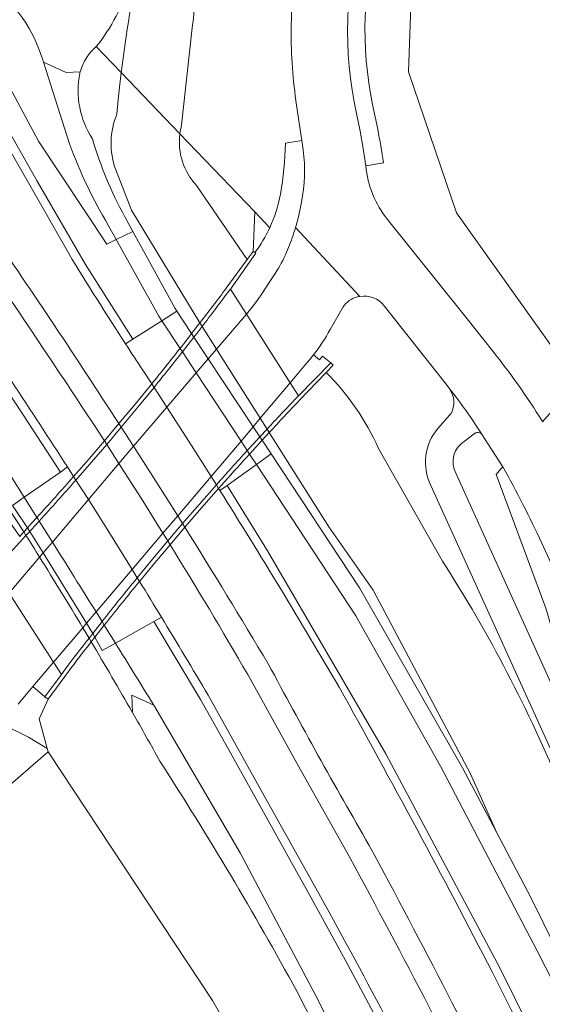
# Model space of a CAD drawing. Header units: metres. Extents: x 197700 to 204338, y 317132 to 325229.
# Tile 960 of 1056: x 198649 to 198710, y 321877 to 321990. Entities that reach past the tile are written whole.
import ezdxf

# ---------------------------------------------------------------- set-up
doc = ezdxf.new("R2010")
doc.units = ezdxf.units.M
for name, color, linetype, lineweight in [('B-WE-GR-GROENVOORZIENING-GV', 80, 'Continuous', 18), ('B-WE-GW-TALUD_KRUIN-G', 90, 'Continuous', 18), ('B-WE-IE-TERREINAFSCHEIDING_KUNSTMATIG_HEKWERK-G', 20, 'IE-TERREINAFSCHEIDING-KUNSTMATIG', 18), ('B-WE-KW-KUNSTWERK_DEK-GV', 170, 'Continuous', 18), ('B-WE-OG-TERREIN_CULTUURSCHEIDING-GV', 7, 'Continuous', 18), ('B-WE-OG-TERREIN_ERF-GV', 7, 'Continuous', 18), ('B-WE-OG-WATER_GREPPEL-GV', 160, 'Continuous', 18), ('B-WE-OG-WATER_SLOOT-GV', 120, 'Continuous', 18), ('B-WE-VH-VERHARDING_ASFALT-GV', 252, 'Continuous', 18), ('B-WE-VH-VERHARDING_BETON-GV', 252, 'Continuous', 18), ('B-WE-VH-VERHARDING_BETONSTRAATSTEEN-GV', 252, 'Continuous', 18), ('B-WE-VH-VERHARDING_GESLOTEN-GV', 252, 'Continuous', 18), ('B-WE-VH-VERHARDING_OPEN-GV', 252, 'Continuous', 18), ('B-WE-VH-VERHARDING_TEGEL-GV', 252, 'Continuous', 18)]:
    doc.layers.add(name, color=color, linetype=linetype, lineweight=lineweight)
doc.linetypes.add('IE-TERREINAFSCHEIDING-KUNSTMATIG', pattern='A,4,[82,NLCS.SHX,S=0.75,R=90,X=0,Y=0],4,-2', length=10)

msp = doc.modelspace()

# ---------------------------------------------------------------- linework, layer by layer
at = {"layer": 'B-WE-GR-GROENVOORZIENING-GV'}
for points in [[(198650.374, 321931.766), (198648.629, 321934.347), (198649.993, 321935.29), (198648.48, 321937.687), (198646.965, 321940.082), (198616.826, 321983.158), (198615.937, 321984.379), (198606.823, 321997.343), (198582.174, 322033.714)], [(198695.034, 322004.9), (198694.3, 321984.351), (198699.856, 321968.082), (198713.765, 321948.545), (198722.791, 321958.825), (198750.683, 321990.145), (198740.001, 322014.984)], [(198709.709, 321944.101), (198709.774, 321943.999), (198713.765, 321948.545), (198699.856, 321968.082), (198694.3, 321984.351), (198695.034, 322004.9)], [(198661.677, 321952.977), (198662.521, 321953.514), (198657.068, 321962.143), (198651.485, 321971.753), (198646.971, 321979.623), (198643.614, 321985.756), (198639.948, 321991.71)], [(198669.373, 321989.409), (198668.145, 321978.181)], [(198668.145, 321978.181), (198669.373, 321989.409)], [(198658.3, 321987.249), (198661.179, 321984.245)], [(198661.179, 321984.245), (198667.944, 321977.186)], [(198680.127, 321976.114), (198682.004, 321976.404), (198681.4, 321980.482)], [(198690.171, 321980.584), (198690.764, 321977.73)], [(198646.092, 321979.145), (198655.138, 321963.375)], [(198667.944, 321977.186), (198676.576, 321968.179), (198678.309, 321966.37)], [(198691.411, 321973.849), (198689.376, 321973.497)], [(198691.897, 321967.295), (198700.92, 321956.039), (198704.022, 321952.126)], [(198659.233, 321941.791), (198660.914, 321943.78)], [(198720.907, 321859.944), (198709.154, 321882.97), (198697.987, 321904.292), (198688.225, 321921.63), (198676.761, 321939.066), (198673.385, 321936.627), (198678.056, 321929.093), (198691.7, 321905.708), (198704.861, 321881.009), (198713.377, 321863.772)], [(198650.192, 321930.882), (198649.935, 321931.288), (198649.467, 321930.78)], [(198649.935, 321931.288), (198650.192, 321930.882)], [(198660.507, 321918.467), (198658.997, 321917.617), (198658.149, 321919.166), (198657.887, 321919.59), (198657.169, 321920.755), (198652.166, 321928.862), (198650.628, 321931.355), (198650.374, 321931.766)], [(198644.372, 321924.926), (198644.47, 321924.84), (198647.239, 321925.976), (198648.252, 321924.248), (198648.535, 321923.808), (198653.367, 321916.278), (198654.274, 321914.865), (198652.381, 321912.281), (198652.377, 321912.275), (198652.76, 321912.01), (198651.697, 321909.748), (198652.65, 321906.303), (198652.756, 321905.92), (198671.707, 321877.255), (198677.052, 321867.815)], [(198656.739, 321920.249), (198657.461, 321919.043), (198657.717, 321918.613)], [(198657.717, 321918.613), (198657.461, 321919.043), (198656.739, 321920.249)], [(198652.381, 321912.281), (198650.985, 321913.452), (198649.291, 321911.439)], [(198647.227, 321909.238), (198650.483, 321907.636), (198652.65, 321906.303), (198651.697, 321909.748), (198652.76, 321912.01), (198652.377, 321912.275), (198652.381, 321912.281)], [(198662.465, 321910.482), (198662.391, 321912.466), (198664.933, 321911.298)], [(198689.832, 321865.424), (198683.559, 321877.942), (198674.879, 321894.305), (198664.933, 321911.298), (198662.391, 321912.466), (198662.465, 321910.482)], [(198688.287, 321864.94), (198681.424, 321878.347)], [(198681.424, 321878.347), (198688.287, 321864.94)]]:
    msp.add_lwpolyline(points, dxfattribs=at)
for points in [[(198669.926, 322006.942, -0.0435124), (198669.373, 321989.409)], [(198669.373, 321989.409, 0.0435124), (198669.926, 322006.942)], [(198690.857, 322000.653, 0.1200868), (198690.171, 321980.584)], [(198661.179, 321984.245, -0.0234023), (198663.425, 321997.573)], [(198663.425, 321997.573, 0.0234023), (198661.179, 321984.245)], [(198662.087, 321994.67, -0.1036561), (198658.3, 321987.249)], [(198680.784, 321989.173, -0.0190159), (198681.031, 321994.167)], [(198680.92, 321984.809, -0.0210754), (198680.784, 321989.173)], [(198628.564, 321986.455, -0.0092853), (198653.008, 321951.203)], [(198681.4, 321980.482, -0.0184917), (198680.92, 321984.809)], [(198668.145, 321978.181, 0.0347722), (198667.944, 321977.186)], [(198667.944, 321977.186, -0.0347722), (198668.145, 321978.181)], [(198690.764, 321977.73, -0.008482), (198691.411, 321973.849)], [(198679.554, 321970.239, 0.0315709), (198680.127, 321976.114)], [(198689.376, 321973.497, 0.1443195), (198691.897, 321967.295)], [(198678.309, 321966.37, 0.0575804), (198679.554, 321970.239)], [(198660.914, 321943.78, 0.0073871), (198645.902, 321966.261)], [(198655.138, 321963.375, 0.0079738), (198661.677, 321952.977)], [(198704.022, 321952.126, -0.0299953), (198709.709, 321944.101)], [(198653.008, 321951.203, -0.0043993), (198659.233, 321941.791)], [(198645.043, 321938.88, -0.0041241), (198649.935, 321931.288)], [(198650.192, 321930.882, -0.0015092), (198651.76, 321928.384)], [(198651.76, 321928.384, 0.0015092), (198650.192, 321930.882)], [(198651.76, 321928.384, -0.0042793), (198656.739, 321920.249)], [(198656.739, 321920.249, 0.0042793), (198651.76, 321928.384)], [(198657.717, 321918.613, -0.0042429), (198662.465, 321910.482)], [(198662.465, 321910.482, 0.0042429), (198657.717, 321918.613)], [(198664.933, 321911.298, 0.000793), (198660.507, 321918.467)], [(198665.646, 321904.848, 0.0028959), (198662.465, 321910.482)], [(198662.465, 321910.482, -0.0028959), (198665.646, 321904.848)], [(198681.424, 321878.347, 0.0177997), (198665.646, 321904.848)], [(198665.646, 321904.848, -0.0177997), (198681.424, 321878.347)]]:
    msp.add_lwpolyline(points, format="xyb", dxfattribs=at)
at = {"layer": 'B-WE-GW-TALUD_KRUIN-G'}
for points in [[(198690.867, 321940.925, 0.086726), (198684.829, 321949.691)], [(198711.97, 321901.545, 0.0461301), (198698.215, 321927.921)]]:
    msp.add_lwpolyline(points, format="xyb", dxfattribs=at)
msp.add_lwpolyline([(198698.215, 321927.921), (198690.867, 321940.925)], dxfattribs=at)
at = {"layer": 'B-WE-IE-TERREINAFSCHEIDING_KUNSTMATIG_HEKWERK-G'}
for points in [[(198710.162, 321922.493), (198704.402, 321937.907), (198704.969, 321938.551)], [(198705.19, 321938.801), (198704.969, 321938.551)]]:
    msp.add_lwpolyline(points, dxfattribs=at)
at = {"layer": 'B-WE-KW-KUNSTWERK_DEK-GV'}
for points in [[(198681.751, 321946.486), (198684.829, 321949.691), (198685.622, 321950.517), (198685.341, 321950.774), (198681.629, 321946.991), (198680.679, 321948.477), (198675.616, 321956.394), (198673.761, 321959.294), (198676.702, 321963.422), (198676.592, 321963.492), (198676.381, 321963.627), (198675.694, 321962.683), (198673.29, 321959.378)], [(198670.26, 321955.394), (198669.299, 321954.154), (198668.632, 321953.3), (198667.962, 321952.447)], [(198664.701, 321948.369), (198662.817, 321946.067), (198660.914, 321943.78), (198659.233, 321941.791), (198657.466, 321939.731), (198655.683, 321937.684)], [(198675.968, 321940.272), (198676.694, 321941.068), (198677.422, 321941.861), (198678.25, 321942.758)], [(198663.289, 321925.585), (198665.041, 321927.709), (198666.809, 321929.819), (198668.514, 321931.825), (198670.453, 321934.073), (198672.411, 321936.305), (198673.101, 321937.084)], [(198651.462, 321932.957), (198650.919, 321932.361), (198650.374, 321931.766), (198649.935, 321931.288), (198649.467, 321930.78)], [(198646.713, 321927.833), (198645.675, 321926.703), (198644.197, 321925.094), (198644.372, 321924.926), (198644.47, 321924.84), (198647.239, 321925.976), (198648.252, 321924.248), (198648.535, 321923.808), (198653.367, 321916.278), (198654.274, 321914.865)], [(198657.717, 321918.613), (198658.149, 321919.166), (198658.686, 321919.85), (198659.225, 321920.534)], [(198654.274, 321914.865), (198652.381, 321912.281), (198652.377, 321912.275), (198652.76, 321912.01), (198655.09, 321915.205)]]:
    msp.add_lwpolyline(points, dxfattribs=at)
for points in [[(198673.29, 321959.378, -0.0034357), (198670.26, 321955.394)], [(198667.962, 321952.447, -0.0036789), (198664.701, 321948.369)], [(198678.25, 321942.758, -0.0034592), (198681.751, 321946.486)], [(198673.101, 321937.084, -0.0028085), (198675.968, 321940.272)], [(198655.683, 321937.684, -0.0044686), (198651.462, 321932.957)], [(198659.225, 321920.534, -0.0042878), (198663.289, 321925.585)], [(198655.09, 321915.205, -0.0027916), (198657.717, 321918.613)]]:
    msp.add_lwpolyline(points, format="xyb", dxfattribs=at)
at = {"layer": 'B-WE-OG-TERREIN_CULTUURSCHEIDING-GV'}
for points in [[(198579.57, 322031.702), (198604.186, 321995.535), (198649.467, 321930.78), (198649.935, 321931.288)], [(198649.467, 321930.78), (198604.186, 321995.535), (198579.57, 322031.702)], [(198606.823, 321997.343), (198615.937, 321984.379), (198616.826, 321983.158), (198646.965, 321940.082), (198648.48, 321937.687), (198649.993, 321935.29), (198654.175, 321938.183), (198649.885, 321944.783), (198647.715, 321948.067), (198641.656, 321956.864), (198635.551, 321965.628), (198632.476, 321969.995), (198629.4, 321974.361), (198623.203, 321983.061), (198620.036, 321987.364), (198610.474, 322000.228)], [(198610.474, 322000.228), (198620.036, 321987.364), (198623.203, 321983.061), (198629.4, 321974.361), (198632.476, 321969.995), (198635.551, 321965.628), (198641.656, 321956.864), (198647.715, 321948.067), (198649.885, 321944.783), (198654.175, 321938.183), (198654.963, 321938.805)], [(198637.534, 321998.527), (198643.145, 321991.214), (198646.809, 321985.337), (198651.63, 321976.364), (198659.525, 321964.478), (198660.607, 321964.999), (198659.676, 321966.674)], [(198639.948, 321991.71), (198643.614, 321985.756), (198646.971, 321979.623), (198651.485, 321971.753), (198657.068, 321962.143), (198662.521, 321953.514), (198665.863, 321955.64), (198665.521, 321956.16), (198660.607, 321964.999), (198659.525, 321964.478), (198651.63, 321976.364), (198646.809, 321985.337), (198643.145, 321991.214)], [(198660.688, 321979.51), (198660.914, 321981.88), (198661.179, 321984.245), (198658.3, 321987.249)], [(198655.226, 321976.02), (198652.199, 321985.473), (198652.084, 321985.831)], [(198667.944, 321977.186), (198661.179, 321984.245), (198660.914, 321981.88), (198660.688, 321979.51)], [(198669.853, 321971.253), (198675.694, 321962.683), (198676.381, 321963.627), (198676.576, 321968.179), (198667.944, 321977.186)], [(198660.545, 321973.048), (198662.369, 321968.387), (198670.26, 321955.394)], [(198700.541, 321904.099), (198704.452, 321896.659), (198701.441, 321903.385), (198690.216, 321924.571), (198685.123, 321931.89), (198678.25, 321942.758), (198677.999, 321943.155), (198677.219, 321944.388), (198672.17, 321952.373), (198670.514, 321954.993), (198670.26, 321955.394), (198662.369, 321968.387), (198660.545, 321973.048)], [(198673.29, 321959.378), (198675.694, 321962.683), (198669.853, 321971.253)], [(198661.611, 321967.605), (198662.53, 321965.926), (198667.39, 321957.043), (198667.591, 321956.739), (198669.299, 321954.154), (198669.561, 321953.758), (198671.214, 321951.257), (198676.395, 321943.414), (198676.403, 321943.403), (198677.163, 321942.254), (198677.422, 321941.861), (198678.469, 321940.276), (198688.674, 321924.834), (198700.541, 321904.099)], [(198678.309, 321966.37), (198676.576, 321968.179), (198676.381, 321963.627), (198676.592, 321963.492)], [(198686.894, 321957.412), (198686.761, 321957.231), (198685.264, 321954.625)], [(198699.054, 321947.781), (198698.982, 321947.872), (198698.909, 321947.962), (198691.517, 321957.374)], [(198683.353, 321951.691), (198684.033, 321951.133), (198684.387, 321951.536), (198685.341, 321950.774), (198685.622, 321950.517), (198684.829, 321949.691)], [(198684.829, 321949.691), (198681.751, 321946.486)], [(198697.736, 321943.263), (198699.045, 321944.733), (198699.232, 321944.944)], [(198668.514, 321931.825), (198668.25, 321932.247), (198667.689, 321933.143), (198665.155, 321937.159), (198662.601, 321941.162), (198661.18, 321943.368), (198660.914, 321943.78), (198659.233, 321941.791), (198659.5, 321941.379), (198660.918, 321939.179), (198663.469, 321935.17), (198665.99, 321931.142), (198666.546, 321930.246), (198666.809, 321929.819)], [(198678.25, 321942.758), (198685.123, 321931.89), (198690.216, 321924.571), (198701.441, 321903.385), (198704.452, 321896.659), (198708.363, 321889.22), (198722.794, 321859.997), (198728.645, 321848.363), (198732.855, 321839.04), (198734.375, 321836.428), (198745.664, 321810.537), (198750.631, 321797.758), (198754.3, 321797.09), (198727.114, 321868.361), (198725.485, 321872.631)], [(198699.822, 321937.988), (198716.269, 321901.658), (198710.162, 321922.493), (198704.402, 321937.907), (198704.969, 321938.551), (198705.19, 321938.801), (198705.128, 321938.912), (198702.729, 321942.583)], [(198702.029, 321942.701), (198701.425, 321942.249), (198700.864, 321941.83)], [(198690.867, 321940.925), (198698.215, 321927.921)], [(198698.215, 321927.921), (198690.867, 321940.925)], [(198725.485, 321872.631), (198722.422, 321880.663), (198722.071, 321881.859), (198720.4, 321885.399), (198718.953, 321888.425), (198713.75, 321899.5), (198696.895, 321936.654)], [(198767.815, 321717.744), (198765.762, 321725.248), (198763.657, 321732.734), (198761.499, 321740.204), (198760.129, 321744.78), (198757.322, 321753.909), (198755.886, 321758.464), (198752.881, 321767.531), (198749.746, 321776.553), (198746.58, 321785.499), (198744.935, 321789.949), (198743.291, 321794.4), (198739.88, 321803.255), (198736.348, 321812.062), (198732.864, 321820.731), (198727.364, 321833.62), (198723.538, 321842.143), (198719.557, 321850.744), (198713.377, 321863.772), (198704.861, 321881.009), (198691.7, 321905.708), (198678.056, 321929.093), (198673.385, 321936.627), (198672.566, 321936.059)], [(198691.184, 321874.107), (198687.278, 321881.465), (198683.271, 321888.768), (198673.569, 321906.175), (198670.333, 321911.972), (198664.943, 321920.966), (198660.507, 321918.467)], [(198665.815, 321921.457), (198664.943, 321920.966), (198670.333, 321911.972), (198673.569, 321906.175), (198683.271, 321888.768), (198687.278, 321881.465), (198691.184, 321874.107)], [(198675.768, 321914.847), (198681.634, 321904.281), (198687.527, 321893.729)], [(198684.144, 321889.255), (198677.678, 321900.866), (198671.2, 321912.47)], [(198664.933, 321911.298), (198674.879, 321894.305), (198683.559, 321877.942), (198689.832, 321865.424)], [(198638.066, 321900.163), (198636.999, 321898.883), (198637.388, 321898.5), (198633.805, 321894.359), (198636.224, 321891.634), (198652.756, 321905.92), (198652.65, 321906.303), (198650.483, 321907.636), (198647.227, 321909.238)], [(198764.4, 321622.973), (198762.343, 321636.763), (198757.828, 321657.757), (198757.502, 321659.272), (198752.309, 321680.945), (198746.967, 321700.976), (198741.272, 321720.43), (198734.651, 321740.931), (198727.328, 321761.122), (198719.136, 321782.632), (198710.356, 321803.593), (198701.032, 321823.587), (198690.693, 321843.379), (198682.482, 321858.111), (198677.052, 321867.815), (198671.707, 321877.255), (198652.756, 321905.92), (198636.224, 321891.634), (198633.805, 321894.359), (198624.655, 321883.785), (198620.583, 321878.843), (198616.488, 321874.301)]]:
    msp.add_lwpolyline(points, dxfattribs=at)
for points in [[(198652.084, 321985.831, 0.1765813), (198644.853, 321995.347)], [(198658.3, 321987.249, 0.1494108), (198656.448, 321984.351)], [(198656.448, 321984.351, 0.0074809), (198656.399, 321984.161)], [(198656.399, 321984.161, 0.1956771), (198657.85, 321976.623)], [(198660.688, 321979.51, 0.1870912), (198660.545, 321973.048)], [(198660.545, 321973.048, -0.1870912), (198660.688, 321979.51)], [(198657.85, 321976.623, 0.0546839), (198661.611, 321967.605)], [(198669.853, 321971.253, -0.2240692), (198667.944, 321977.186)], [(198667.944, 321977.186, 0.2240692), (198669.853, 321971.253)], [(198659.676, 321966.674, -0.0468422), (198655.226, 321976.02)], [(198676.592, 321963.492, 0.0476432), (198678.309, 321966.37)], [(198670.26, 321955.394, 0.0034357), (198673.29, 321959.378)], [(198688.709, 321958.452, 0.1916393), (198686.894, 321957.412)], [(198691.517, 321957.374, 0.2668645), (198688.709, 321958.452)], [(198685.264, 321954.625, -0.042695), (198683.353, 321951.691)], [(198684.829, 321949.691, -0.086726), (198690.867, 321940.925)], [(198690.867, 321940.925, 0.086726), (198684.829, 321949.691)], [(198654.963, 321938.805, 0.0038055), (198648.544, 321948.626)], [(198699.232, 321944.944, 0.2721751), (198699.054, 321947.781)], [(198681.751, 321946.486, 0.0034592), (198678.25, 321942.758)], [(198696.895, 321936.654, -0.3018447), (198697.736, 321943.263)], [(198702.729, 321942.583, 0.3149728), (198702.029, 321942.701)], [(198700.864, 321941.83, 0.409624), (198699.822, 321937.988)], [(198649.935, 321931.288, 0.0041241), (198645.043, 321938.88)], [(198672.566, 321936.059, -0.0074239), (198686.321, 321913.386)], [(198678.136, 321916.079, 0.0049631), (198668.514, 321931.825)], [(198666.809, 321929.819, -0.0068903), (198675.768, 321914.847)], [(198698.215, 321927.921, -0.0461301), (198711.97, 321901.545)], [(198711.97, 321901.545, 0.0461301), (198698.215, 321927.921)], [(198671.2, 321912.47, 0.0032084), (198665.815, 321921.457)], [(198660.507, 321918.467, -0.000793), (198664.933, 321911.298)], [(198689.777, 321895.14, -0.0082382), (198678.136, 321916.079)], [(198686.321, 321913.386, -0.007347), (198703.968, 321880.558)], [(198707.425, 321860.68, 0.0117827), (198689.777, 321895.14)], [(198687.527, 321893.729, -0.0110808), (198705.326, 321859.356)], [(198699.587, 321859.671, 0.0138851), (198684.144, 321889.255)], [(198703.968, 321880.558, -0.0087079), (198720.685, 321845.968)]]:
    msp.add_lwpolyline(points, format="xyb", dxfattribs=at)
at = {"layer": 'B-WE-OG-TERREIN_ERF-GV'}
for points in [[(198705.19, 321938.801), (198704.969, 321938.551), (198704.402, 321937.907), (198710.162, 321922.493), (198716.269, 321901.658), (198716.672, 321900.762), (198721.96, 321889.604)], [(198722.163, 321919.118), (198715.997, 321916.279), (198709.674, 321930.011)]]:
    msp.add_lwpolyline(points, dxfattribs=at)
msp.add_lwpolyline([(198709.674, 321930.011, 0.0179474), (198705.19, 321938.801)], format="xyb", dxfattribs=at)
at = {"layer": 'B-WE-OG-WATER_GREPPEL-GV'}
for points in [[(198656.448, 321984.351), (198654.845, 321984.272), (198652.199, 321985.473), (198655.226, 321976.02)], [(198660.607, 321964.999), (198662.53, 321965.926), (198661.611, 321967.605)], [(198659.676, 321966.674), (198660.607, 321964.999)], [(198722.794, 321859.997), (198708.363, 321889.22), (198704.452, 321896.659), (198700.541, 321904.099), (198688.674, 321924.834), (198678.469, 321940.276), (198676.761, 321939.066), (198688.225, 321921.63), (198697.987, 321904.292), (198709.154, 321882.97), (198720.907, 321859.944)]]:
    msp.add_lwpolyline(points, dxfattribs=at)
for points in [[(198656.399, 321984.161, -0.0074809), (198656.448, 321984.351)], [(198657.85, 321976.623, -0.1956771), (198656.399, 321984.161)], [(198661.611, 321967.605, -0.0546839), (198657.85, 321976.623)], [(198655.226, 321976.02, 0.0468422), (198659.676, 321966.674)]]:
    msp.add_lwpolyline(points, format="xyb", dxfattribs=at)
msp.add_lwpolyline([(198667.39, 321957.043), (198662.53, 321965.926), (198660.607, 321964.999), (198665.521, 321956.16), (198665.863, 321955.64), (198667.591, 321956.739)], close=True, dxfattribs=at)
at = {"layer": 'B-WE-OG-WATER_SLOOT-GV'}
for points in [[(198644.853, 321995.347, -0.1765813), (198652.084, 321985.831)], [(198658.3, 321987.249, 0.1036561), (198662.087, 321994.67)], [(198656.448, 321984.351, -0.1494108), (198658.3, 321987.249)]]:
    msp.add_lwpolyline(points, format="xyb", dxfattribs=at)
msp.add_lwpolyline([(198652.084, 321985.831), (198652.199, 321985.473), (198654.845, 321984.272), (198656.448, 321984.351)], dxfattribs=at)
at = {"layer": 'B-WE-VH-VERHARDING_ASFALT-GV'}
for points in [[(198688.299, 321979.55, -0.1218334), (198688.929, 322001.219)], [(198681.031, 321994.167, 0.0190159), (198680.784, 321989.173)], [(198680.784, 321989.173, 0.0210754), (198680.92, 321984.809)], [(198653.008, 321951.203, 0.0092853), (198628.564, 321986.455)], [(198680.92, 321984.809, 0.0184917), (198681.4, 321980.482)], [(198682.163, 321975.334, -0.0830114), (198681.956, 321969.3)], [(198691.897, 321967.295, -0.1443195), (198689.376, 321973.497)], [(198681.956, 321969.3, -0.0320666), (198681.282, 321966.373)], [(198645.902, 321966.261, -0.0073871), (198660.914, 321943.78)], [(198681.282, 321966.373, -0.0241822), (198680.481, 321964.104)], [(198661.677, 321952.977, -0.0079738), (198655.138, 321963.375)], [(198680.248, 321963.553, -0.0389159), (198678.934, 321961.088)], [(198686.894, 321957.412, -0.1916393), (198688.709, 321958.452)], [(198688.709, 321958.452, -0.2668645), (198691.517, 321957.374)], [(198683.353, 321951.691, 0.042695), (198685.264, 321954.625)], [(198663.666, 321949.957, -0.0022251), (198661.677, 321952.977)], [(198709.709, 321944.101, 0.0299953), (198704.022, 321952.126)], [(198659.233, 321941.791, 0.0043993), (198653.008, 321951.203)], [(198648.544, 321948.626, -0.0038055), (198654.963, 321938.805)], [(198699.054, 321947.781, -0.0294189), (198702.729, 321942.583)], [(198705.19, 321938.801, -0.0179474), (198709.674, 321930.011)], [(198686.321, 321913.386, 0.0074239), (198672.566, 321936.059)], [(198668.514, 321931.825, -0.0049631), (198678.136, 321916.079)], [(198675.768, 321914.847, 0.0068903), (198666.809, 321929.819)], [(198663.289, 321925.585, -0.0014889), (198665.815, 321921.457)], [(198665.815, 321921.457, -0.0032084), (198671.2, 321912.47)], [(198678.136, 321916.079, 0.0082382), (198689.777, 321895.14)], [(198703.968, 321880.558, 0.007347), (198686.321, 321913.386)], [(198689.777, 321895.14, -0.0117827), (198707.425, 321860.68)], [(198705.326, 321859.356, 0.0110808), (198687.527, 321893.729)], [(198684.144, 321889.255, -0.0138851), (198699.587, 321859.671)], [(198720.685, 321845.968, 0.0087079), (198703.968, 321880.558)]]:
    msp.add_lwpolyline(points, format="xyb", dxfattribs=at)
for points in [[(198681.4, 321980.482), (198682.004, 321976.404), (198682.163, 321975.334)], [(198655.138, 321963.375), (198646.092, 321979.145)], [(198689.376, 321973.497), (198689.087, 321975.518), (198688.747, 321977.481), (198688.299, 321979.55)], [(198681.282, 321966.373), (198688.709, 321958.452)], [(198688.709, 321958.452), (198681.282, 321966.373)], [(198704.022, 321952.126), (198700.92, 321956.039), (198691.897, 321967.295)], [(198680.481, 321964.104), (198680.248, 321963.553)], [(198678.934, 321961.088), (198678.175, 321959.915), (198677.403, 321958.751), (198676.981, 321958.145), (198676.54, 321957.554), (198675.616, 321956.394), (198680.679, 321948.477), (198682.398, 321950.555), (198682.886, 321951.114), (198683.353, 321951.691)], [(198685.264, 321954.625), (198686.761, 321957.231), (198686.894, 321957.412)], [(198691.517, 321957.374), (198698.909, 321947.962), (198698.982, 321947.872), (198699.054, 321947.781)], [(198648.535, 321923.808), (198653.367, 321916.278), (198656.739, 321920.249), (198657.169, 321920.755), (198658.277, 321922.06), (198662.439, 321926.96), (198665.99, 321931.142), (198667.689, 321933.143), (198671.545, 321937.682), (198674.992, 321941.755), (198676.395, 321943.414), (198677.219, 321944.388), (198680.679, 321948.477), (198675.616, 321956.394), (198672.17, 321952.373), (198671.214, 321951.257), (198669.817, 321949.627), (198666.44, 321945.686), (198662.601, 321941.162), (198660.918, 321939.179), (198657.386, 321935.016), (198653.239, 321930.127), (198652.166, 321928.862), (198651.76, 321928.384), (198648.547, 321924.597)], [(198660.914, 321943.78), (198662.817, 321946.067), (198664.701, 321948.369), (198663.666, 321949.957)], [(198672.566, 321936.059), (198672.411, 321936.305), (198672.151, 321936.719), (198671.545, 321937.682), (198669.003, 321941.691), (198666.44, 321945.686), (198664.966, 321947.961), (198664.701, 321948.369), (198662.817, 321946.067), (198660.914, 321943.78), (198661.18, 321943.368), (198662.601, 321941.162), (198665.155, 321937.159), (198667.689, 321933.143), (198668.25, 321932.247), (198668.514, 321931.825)], [(198709.774, 321943.999), (198709.709, 321944.101)], [(198702.729, 321942.583), (198705.128, 321938.912), (198705.19, 321938.801)], [(198655.683, 321937.684), (198657.466, 321939.731), (198659.233, 321941.791)], [(198666.809, 321929.819), (198666.546, 321930.246), (198665.99, 321931.142), (198663.469, 321935.17), (198660.918, 321939.179), (198659.5, 321941.379), (198659.233, 321941.791), (198657.466, 321939.731), (198655.683, 321937.684), (198655.947, 321937.272), (198657.386, 321935.016), (198659.924, 321930.995), (198662.439, 321926.96), (198663.025, 321926.013), (198663.289, 321925.585)], [(198654.963, 321938.805), (198655.683, 321937.684)], [(198709.674, 321930.011), (198715.997, 321916.279)], [(198649.291, 321911.439), (198650.985, 321913.452), (198650.974, 321913.461), (198653.367, 321916.278), (198648.535, 321923.808), (198647.454, 321922.531), (198646.374, 321921.253), (198645.778, 321920.467), (198645.183, 321919.68), (198644.621, 321918.87), (198643.529, 321917.228), (198642.505, 321915.542), (198641.044, 321912.962), (198639.72, 321910.803), (198639.014, 321909.752), (198638.309, 321908.7), (198636.812, 321906.657), (198636.023, 321905.667), (198634.855, 321904.231), (198634.177, 321903.405)], [(198687.527, 321893.729), (198681.634, 321904.281), (198675.768, 321914.847)], [(198671.2, 321912.47), (198677.678, 321900.866), (198684.144, 321889.255)]]:
    msp.add_lwpolyline(points, dxfattribs=at)
at = {"layer": 'B-WE-VH-VERHARDING_BETON-GV'}
for points in [[(198673.472, 321958.899, -0.00351), (198670.514, 321954.993)], [(198668.225, 321952.047, -0.0036754), (198664.966, 321947.961)], [(198677.999, 321943.155, -0.0033323), (198681.353, 321946.706)], [(198672.151, 321936.719, -0.003734), (198675.706, 321940.67)], [(198655.947, 321937.272, -0.0046897), (198651.719, 321932.548)], [(198658.961, 321920.958, -0.004479), (198663.025, 321926.013)], [(198654.735, 321915.495, -0.0032161), (198657.461, 321919.043)]]:
    msp.add_lwpolyline(points, format="xyb", dxfattribs=at)
for points in [[(198671.214, 321951.257), (198672.17, 321952.373), (198675.616, 321956.394), (198673.761, 321959.294), (198673.472, 321958.899)], [(198670.514, 321954.993), (198670.038, 321954.375), (198669.561, 321953.758), (198668.894, 321952.902), (198668.225, 321952.047)], [(198651.719, 321932.548), (198651.174, 321931.951), (198650.628, 321931.355), (198650.192, 321930.882), (198649.449, 321930.08), (198648.703, 321929.28), (198644.47, 321924.84), (198647.239, 321925.976), (198648.252, 321924.248), (198648.547, 321924.597), (198651.76, 321928.384), (198652.166, 321928.862), (198653.239, 321930.127), (198657.386, 321935.016), (198660.918, 321939.179), (198662.601, 321941.162), (198666.44, 321945.686), (198669.817, 321949.627), (198671.214, 321951.257)], [(198681.353, 321946.706), (198681.629, 321946.991), (198680.679, 321948.477), (198677.219, 321944.388), (198676.395, 321943.414), (198674.992, 321941.755), (198671.545, 321937.682), (198667.689, 321933.143), (198665.99, 321931.142), (198662.439, 321926.96), (198658.277, 321922.06), (198657.169, 321920.755), (198656.739, 321920.249), (198653.367, 321916.278), (198654.274, 321914.865), (198654.735, 321915.495)], [(198664.966, 321947.961), (198663.083, 321945.656), (198661.18, 321943.368), (198659.5, 321941.379), (198657.732, 321939.318), (198655.947, 321937.272)], [(198675.706, 321940.67), (198676.433, 321941.463), (198677.163, 321942.254), (198677.999, 321943.155)], [(198663.025, 321926.013), (198664.777, 321928.136), (198666.546, 321930.246), (198668.25, 321932.247), (198670.191, 321934.491), (198672.151, 321936.719)], [(198657.461, 321919.043), (198657.887, 321919.59), (198658.423, 321920.275), (198658.961, 321920.958)]]:
    msp.add_lwpolyline(points, dxfattribs=at)
at = {"layer": 'B-WE-VH-VERHARDING_BETONSTRAATSTEEN-GV'}
for points in [[(198681.751, 321946.486), (198684.829, 321949.691), (198685.622, 321950.517), (198685.341, 321950.774), (198681.629, 321946.991), (198680.679, 321948.477), (198675.616, 321956.394), (198673.761, 321959.294), (198676.702, 321963.422), (198676.592, 321963.492), (198676.381, 321963.627), (198675.694, 321962.683), (198673.29, 321959.378)], [(198670.26, 321955.394), (198670.514, 321954.993), (198672.17, 321952.373), (198677.219, 321944.388), (198677.999, 321943.155), (198678.25, 321942.758)]]:
    msp.add_lwpolyline(points, dxfattribs=at)
for points in [[(198673.29, 321959.378, -0.0034357), (198670.26, 321955.394)], [(198678.25, 321942.758, -0.0034592), (198681.751, 321946.486)]]:
    msp.add_lwpolyline(points, format="xyb", dxfattribs=at)
for points in [[(198685.341, 321950.774), (198684.387, 321951.536), (198684.033, 321951.133), (198683.353, 321951.691), (198682.886, 321951.114), (198682.398, 321950.555), (198680.679, 321948.477), (198681.629, 321946.991)], [(198650.985, 321913.452), (198652.381, 321912.281), (198654.274, 321914.865), (198653.367, 321916.278), (198650.974, 321913.461)]]:
    msp.add_lwpolyline(points, close=True, dxfattribs=at)
at = {"layer": 'B-WE-VH-VERHARDING_GESLOTEN-GV'}
msp.add_lwpolyline([(198676.761, 321939.066), (198678.469, 321940.276), (198677.422, 321941.861), (198677.163, 321942.254), (198676.403, 321943.403), (198676.395, 321943.414), (198671.214, 321951.257), (198669.561, 321953.758), (198669.299, 321954.154), (198667.591, 321956.739), (198665.863, 321955.64), (198667.962, 321952.447), (198668.225, 321952.047), (198669.817, 321949.627), (198674.992, 321941.755), (198675.706, 321940.67), (198675.968, 321940.272)], close=True, dxfattribs=at)
for points in [[(198675.706, 321940.67), (198674.992, 321941.755), (198669.817, 321949.627), (198668.225, 321952.047), (198667.962, 321952.447), (198665.863, 321955.64), (198662.521, 321953.514), (198661.677, 321952.977)], [(198663.666, 321949.957), (198664.701, 321948.369), (198664.966, 321947.961), (198666.44, 321945.686), (198669.003, 321941.691), (198671.545, 321937.682), (198672.151, 321936.719), (198672.411, 321936.305), (198672.566, 321936.059), (198673.385, 321936.627), (198676.761, 321939.066), (198675.968, 321940.272), (198675.706, 321940.67)], [(198662.439, 321926.96), (198659.924, 321930.995), (198657.386, 321935.016), (198655.947, 321937.272), (198655.683, 321937.684), (198654.963, 321938.805), (198654.175, 321938.183), (198649.993, 321935.29), (198651.462, 321932.957), (198651.591, 321932.753), (198651.719, 321932.548), (198653.239, 321930.127)], [(198649.993, 321935.29), (198648.629, 321934.347), (198650.374, 321931.766), (198650.628, 321931.355), (198652.166, 321928.862), (198657.169, 321920.755), (198657.887, 321919.59), (198658.149, 321919.166), (198658.997, 321917.617), (198660.507, 321918.467), (198659.225, 321920.534), (198658.961, 321920.958), (198658.277, 321922.06)], [(198653.239, 321930.127), (198651.719, 321932.548), (198651.591, 321932.753), (198651.462, 321932.957), (198649.993, 321935.29)], [(198663.289, 321925.585), (198663.025, 321926.013), (198662.439, 321926.96)], [(198658.277, 321922.06), (198658.961, 321920.958), (198659.225, 321920.534), (198660.507, 321918.467), (198664.943, 321920.966), (198665.815, 321921.457)]]:
    msp.add_lwpolyline(points, dxfattribs=at)
for points in [[(198661.677, 321952.977, 0.0022251), (198663.666, 321949.957)], [(198653.239, 321930.127, -0.0008135), (198658.277, 321922.06)], [(198658.277, 321922.06, 0.0008135), (198653.239, 321930.127)], [(198665.815, 321921.457, 0.0014889), (198663.289, 321925.585)]]:
    msp.add_lwpolyline(points, format="xyb", dxfattribs=at)
at = {"layer": 'B-WE-VH-VERHARDING_OPEN-GV'}
for points in [[(198681.751, 321946.486), (198684.829, 321949.691), (198685.622, 321950.517), (198685.341, 321950.774), (198681.629, 321946.991), (198681.353, 321946.706)], [(198677.999, 321943.155), (198677.163, 321942.254), (198676.433, 321941.463), (198675.706, 321940.67)], [(198675.968, 321940.272), (198676.694, 321941.068), (198677.422, 321941.861), (198678.25, 321942.758)], [(198672.151, 321936.719), (198670.191, 321934.491), (198668.25, 321932.247), (198666.546, 321930.246), (198664.777, 321928.136), (198663.025, 321926.013)], [(198663.289, 321925.585), (198665.041, 321927.709), (198666.809, 321929.819), (198668.514, 321931.825), (198670.453, 321934.073), (198672.411, 321936.305), (198673.101, 321937.084)], [(198658.961, 321920.958), (198658.423, 321920.275), (198657.887, 321919.59), (198657.461, 321919.043)], [(198657.717, 321918.613), (198658.149, 321919.166), (198658.686, 321919.85), (198659.225, 321920.534)], [(198654.735, 321915.495), (198654.274, 321914.865), (198652.381, 321912.281), (198652.377, 321912.275), (198652.76, 321912.01)], [(198652.76, 321912.01), (198655.09, 321915.205)]]:
    msp.add_lwpolyline(points, dxfattribs=at)
for points in [[(198681.353, 321946.706, 0.0033323), (198677.999, 321943.155)], [(198678.25, 321942.758, -0.0034592), (198681.751, 321946.486)], [(198675.706, 321940.67, 0.003734), (198672.151, 321936.719)], [(198673.101, 321937.084, -0.0028085), (198675.968, 321940.272)], [(198663.025, 321926.013, 0.004479), (198658.961, 321920.958)], [(198659.225, 321920.534, -0.0042878), (198663.289, 321925.585)], [(198657.461, 321919.043, 0.0032161), (198654.735, 321915.495)], [(198655.09, 321915.205, -0.0027916), (198657.717, 321918.613)]]:
    msp.add_lwpolyline(points, format="xyb", dxfattribs=at)
at = {"layer": 'B-WE-VH-VERHARDING_TEGEL-GV'}
for points in [[(198688.929, 322001.219, 0.1218334), (198688.299, 321979.55)], [(198690.171, 321980.584, -0.1200868), (198690.857, 322000.653)], [(198691.411, 321973.849, 0.008482), (198690.764, 321977.73)], [(198680.127, 321976.114, -0.0315709), (198679.554, 321970.239)], [(198681.956, 321969.3, 0.0830114), (198682.163, 321975.334)], [(198679.554, 321970.239, -0.0575804), (198678.309, 321966.37)], [(198681.282, 321966.373, 0.0320666), (198681.956, 321969.3)], [(198678.309, 321966.37, -0.0476432), (198676.592, 321963.492)], [(198680.481, 321964.104, 0.0241822), (198681.282, 321966.373)], [(198678.934, 321961.088, 0.0389159), (198680.248, 321963.553)], [(198673.29, 321959.378, -0.0034357), (198670.26, 321955.394)], [(198670.514, 321954.993, 0.00351), (198673.472, 321958.899)], [(198667.962, 321952.447, -0.0036789), (198664.701, 321948.369)], [(198664.966, 321947.961, 0.0036754), (198668.225, 321952.047)], [(198702.729, 321942.583, 0.0294189), (198699.054, 321947.781)], [(198699.054, 321947.781, -0.2721751), (198699.232, 321944.944)], [(198697.736, 321943.263, 0.3018447), (198696.895, 321936.654)], [(198702.029, 321942.701, -0.3149728), (198702.729, 321942.583)], [(198699.822, 321937.988, -0.409624), (198700.864, 321941.83)], [(198655.683, 321937.684, -0.0044686), (198651.462, 321932.957)], [(198651.719, 321932.548, 0.0046897), (198655.947, 321937.272)]]:
    msp.add_lwpolyline(points, format="xyb", dxfattribs=at)
for points in [[(198690.764, 321977.73), (198690.171, 321980.584)], [(198688.299, 321979.55), (198688.747, 321977.481), (198689.087, 321975.518), (198689.376, 321973.497), (198691.411, 321973.849)], [(198682.163, 321975.334), (198682.004, 321976.404), (198680.127, 321976.114)], [(198680.248, 321963.553), (198680.481, 321964.104)], [(198673.472, 321958.899), (198673.761, 321959.294), (198676.702, 321963.422), (198676.592, 321963.492), (198676.381, 321963.627), (198675.694, 321962.683), (198673.29, 321959.378)], [(198676.592, 321963.492), (198676.702, 321963.422), (198673.761, 321959.294), (198675.616, 321956.394), (198676.54, 321957.554), (198676.981, 321958.145), (198677.403, 321958.751), (198678.175, 321959.915), (198678.934, 321961.088)], [(198668.225, 321952.047), (198668.894, 321952.902), (198669.561, 321953.758), (198670.038, 321954.375), (198670.514, 321954.993)], [(198670.26, 321955.394), (198669.299, 321954.154)], [(198669.299, 321954.154), (198668.632, 321953.3), (198667.962, 321952.447)], [(198664.701, 321948.369), (198662.817, 321946.067), (198660.914, 321943.78), (198659.233, 321941.791), (198657.466, 321939.731), (198655.683, 321937.684)], [(198655.947, 321937.272), (198657.732, 321939.318), (198659.5, 321941.379), (198661.18, 321943.368), (198663.083, 321945.656), (198664.966, 321947.961)], [(198699.232, 321944.944), (198699.045, 321944.733), (198697.736, 321943.263)], [(198700.864, 321941.83), (198701.425, 321942.249), (198702.029, 321942.701)], [(198696.895, 321936.654), (198713.75, 321899.5), (198718.953, 321888.425), (198720.4, 321885.399), (198722.071, 321881.859), (198716.269, 321901.658), (198699.822, 321937.988)], [(198646.713, 321927.833), (198645.675, 321926.703), (198644.197, 321925.094), (198644.372, 321924.926), (198644.47, 321924.84), (198648.703, 321929.28), (198649.449, 321930.08), (198650.192, 321930.882), (198650.628, 321931.355), (198651.174, 321931.951), (198651.719, 321932.548)], [(198651.462, 321932.957), (198650.919, 321932.361), (198650.374, 321931.766), (198649.935, 321931.288), (198649.467, 321930.78)]]:
    msp.add_lwpolyline(points, dxfattribs=at)

doc.saveas('drawing.dxf')
